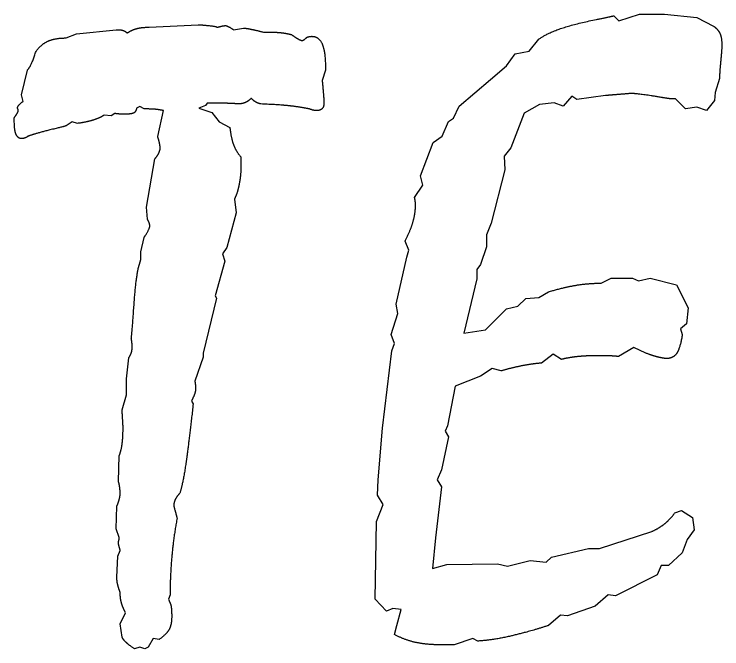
# Model space of a CAD drawing. Extents: x 728710 to 728960, y 272811 to 273475.
# Drawn here: x 728913.367 to 728916.571, y 272825.123 to 272827.996 of the extents above; entities that cross this region are included whole.
import ezdxf

# ---------------------------------------------------------------- set-up
doc = ezdxf.new("R2010")
doc.units = 0
doc.layers.add('RAMI_PLAN_####_TKST_#', color=7, linetype='Continuous')

msp = doc.modelspace()

# ---------------------------------------------------------------- linework, layer by layer
at = {"layer": 'RAMI_PLAN_####_TKST_#'}
for points in [[(728916.0817, 272827.9885), (728916.1041, 272827.9661), (728916.1975, 272827.996), (728916.3114, 272827.996), (728916.4571, 272827.981), (728916.5336, 272827.9418)], [(728913.9772, 272827.9368), (728914.1994, 272827.948)], [(728913.6019, 272827.8882), (728913.6485, 272827.9069), (728913.8278, 272827.9255), (728913.839, 272827.9255)], [(728914.3601, 272827.9255), (728914.4049, 272827.933)], [(728914.4983, 272827.9143), (728914.5319, 272827.9143)], [(728915.1798, 272827.1654), (728915.2172, 272827.2216), (728915.206, 272827.2646), (728915.2639, 272827.4142), (728915.3049, 272827.4442), (728915.3329, 272827.5097), (728915.3553, 272827.5246), (728915.3815, 272827.5789), (728915.5234, 272827.7005), (728915.5962, 272827.7622), (728915.6354, 272827.8165), (728915.6989, 272827.8277), (728915.7419, 272827.882)], [(728913.4637, 272827.8228), (728913.4655, 272827.8265)], [(728913.4076, 272827.6005), (728913.4002, 272827.6304), (728913.4263, 272827.7425)], [(728914.7765, 272827.7425), (728914.7616, 272827.6957)], [(728916.5598, 272827.7044), (728916.5411, 272827.6408), (728916.5374, 272827.6052), (728916.5019, 272827.5603), (728916.4571, 272827.5753), (728916.4067, 272827.5678), (728916.3618, 272827.6128), (728916.3357, 272827.6128)], [(728916.0444, 272827.6277), (728915.9137, 272827.609), (728915.8913, 272827.624), (728915.8521, 272827.5791), (728915.811, 272827.594), (728915.7456, 272827.5866), (728915.6765, 272827.5473), (728915.6149, 272827.3902), (728915.585, 272827.3528), (728915.5887, 272827.2911), (728915.5271, 272827.0499), (728915.5047, 272826.9975), (728915.5047, 272826.9433), (728915.4786, 272826.8628), (728915.4618, 272826.8404), (728915.4618, 272826.7974), (728915.402, 272826.5524), (728915.501, 272826.5674), (728915.5962, 272826.6624), (728915.6466, 272826.6736), (728915.684, 272826.7091), (728915.7419, 272826.7128), (728915.7867, 272826.7389)], [(728913.9548, 272827.5668), (728913.9361, 272827.578), (728913.9212, 272827.5706)], [(728914.2406, 272827.593), (728914.2331, 272827.5818), (728914.2032, 272827.5706), (728914.2611, 272827.55), (728914.2947, 272827.5089), (728914.3433, 272827.4828)], [(728913.8222, 272827.5463), (728913.8054, 272827.5351), (728913.7737, 272827.5388)], [(728914.0164, 272827.4417), (728914.0426, 272827.5594)], [(728913.3684, 272827.4828), (728913.3665, 272827.5258)], [(728913.6541, 272827.5015), (728913.6299, 272827.5089), (728913.6019, 272827.4903)], [(728913.9697, 272827.0681), (728913.966, 272827.1223), (728914.0034, 272827.3408)], [(728914.3937, 272827.3483), (728914.3937, 272827.3128)], [(728914.375, 272827.1839), (728914.3638, 272827.1578), (728914.3713, 272827.0961), (728914.3302, 272826.9393), (728914.3096, 272826.9112), (728914.3208, 272826.8776), (728914.276, 272826.7208), (728914.2835, 272826.7095), (728914.2219, 272826.4611), (728914.2219, 272826.4424), (728914.1845, 272826.3341)], [(728913.9343, 272826.8646), (728913.9399, 272826.8851), (728913.9399, 272826.9206), (728913.9548, 272826.9841)], [(728915.1182, 272825.3012), (728915.0808, 272825.305), (728915.0528, 272825.2938), (728915.0005, 272825.3479), (728915.008, 272825.699), (728915.0379, 272825.7756), (728915.0118, 272825.8185), (728915.0155, 272825.8876), (728915.0342, 272826.1211), (728915.0771, 272826.4721), (728915.0883, 272826.5057), (728915.0734, 272826.545), (728915.1032, 272826.6402), (728915.0958, 272826.6831), (728915.1443, 272826.8961), (728915.1537, 272826.9278), (728915.1368, 272826.9689)], [(728916.0239, 272826.778), (728916.0705, 272826.8004), (728916.1658, 272826.8004), (728916.1938, 272826.7893), (728916.2461, 272826.8004), (728916.3656, 272826.7706), (728916.4179, 272826.6662), (728916.4104, 272826.5935), (728916.3842, 272826.5711), (728916.3917, 272826.545)], [(728916.2274, 272826.4611), (728916.1732, 272826.4872), (728916.1023, 272826.4461)], [(728913.8558, 272826.2052), (728913.8745, 272826.2725), (728913.8745, 272826.3453), (728913.8857, 272826.4406)], [(728915.8446, 272826.4331), (728915.8072, 272826.4573), (728915.7549, 272826.4162)], [(728915.572, 272826.3807), (728915.5309, 272826.3919), (728915.4786, 272826.3564), (728915.3628, 272826.3116), (728915.3292, 272826.1322), (728915.318, 272826.1079), (728915.3329, 272826.0818), (728915.3012, 272825.9323), (728915.2825, 272825.8874), (728915.3012, 272825.8556), (728915.275, 272825.6258), (728915.2601, 272825.4857), (728915.3255, 272825.5043), (728915.5551, 272825.5081), (728915.6, 272825.4969), (728915.7026, 272825.523), (728915.7755, 272825.5155), (728915.7998, 272825.538), (728915.9678, 272825.5772), (728916.0164, 272825.5772), (728916.2535, 272825.6538)], [(728914.1696, 272826.2445), (728914.177, 272826.2314)], [(728913.839, 272825.8803), (728913.8428, 272825.9979)], [(728913.8428, 272825.6263), (728913.8278, 272825.6655), (728913.8316, 272825.7682)], [(728916.3581, 272825.7379), (728916.388, 272825.7491), (728916.4384, 272825.7174), (728916.4459, 272825.6613), (728916.4141, 272825.6183), (728916.3917, 272825.5567), (728916.3301, 272825.5006), (728916.2965, 272825.5006), (728916.2778, 272825.4578), (728916.0892, 272825.3627), (728916.0556, 272825.3665), (728915.9977, 272825.3161), (728915.8726, 272825.2714), (728915.8408, 272825.2751), (728915.7867, 272825.2285)], [(728913.8316, 272825.447), (728913.8353, 272825.5422), (728913.8465, 272825.5684)], [(728914.0725, 272825.3666), (728914.065, 272825.3482), (728914.0762, 272825.3224)], [(728915.0883, 272825.1875), (728915.0995, 272825.2285), (728915.1182, 272825.3012)], [(728913.8558, 272825.1747), (728913.8465, 272825.2361), (728913.8708, 272825.2863)], [(728914.0239, 272825.1655), (728913.9959, 272825.1691), (728913.9735, 272825.13), (728913.9585, 272825.1226), (728913.9361, 272825.13), (728913.9118, 272825.1226)], [(728915.4655, 272825.1577), (728915.4431, 272825.1688), (728915.3591, 272825.1409), (728915.2937, 272825.1409)]]:
    msp.add_lwpolyline(points, dxfattribs=at)
for points in [[(728916.0033, 272827.9717), (728916.0556, 272827.9829), (728916.0817, 272827.9885)], [(728914.1994, 272827.948), (728914.2088, 272827.948), (728914.2293, 272827.9461)], [(728914.2293, 272827.9461), (728914.276, 272827.9424), (728914.2872, 272827.9368)], [(728915.7419, 272827.882), (728915.8091, 272827.9343), (728916.0033, 272827.9717)], [(728913.839, 272827.9255), (728913.8521, 272827.9255), (728913.8614, 272827.9218)], [(728913.8614, 272827.9218), (728913.8708, 272827.9181), (728913.8782, 272827.9106)], [(728913.8782, 272827.9106), (728913.8969, 272827.9237), (728913.9203, 272827.9302)], [(728913.9203, 272827.9302), (728913.9436, 272827.9368), (728913.9772, 272827.9368)], [(728914.2872, 272827.9368), (728914.291, 272827.9386), (728914.2947, 272827.9386)], [(728914.2947, 272827.9386), (728914.3152, 272827.9442), (728914.3246, 272827.9442)], [(728914.3246, 272827.9442), (728914.3283, 272827.9442), (728914.3488, 272827.933)], [(728914.3488, 272827.933), (728914.3545, 272827.9293), (728914.3601, 272827.9255)], [(728914.4049, 272827.933), (728914.4236, 272827.9312), (728914.4413, 272827.9274)], [(728914.4413, 272827.9274), (728914.459, 272827.9237), (728914.4983, 272827.9143)], [(728914.5319, 272827.9143), (728914.558, 272827.9143), (728914.5804, 272827.9115)], [(728916.5336, 272827.9418), (728916.5542, 272827.9268), (728916.5626, 272827.9081)], [(728913.5187, 272827.8732), (728913.5514, 272827.8882), (728913.6019, 272827.8882)], [(728914.5804, 272827.9115), (728914.6028, 272827.9087), (728914.6234, 272827.9031)], [(728914.6234, 272827.9031), (728914.6383, 272827.8919), (728914.6514, 272827.8844)], [(728914.6514, 272827.8844), (728914.6645, 272827.877), (728914.6701, 272827.877)], [(728914.6701, 272827.877), (728914.6757, 272827.877), (728914.6822, 272827.8826)], [(728914.6822, 272827.8826), (728914.6887, 272827.8882), (728914.6925, 272827.8919)], [(728914.6925, 272827.8919), (728914.6981, 272827.8938), (728914.7037, 272827.8947)], [(728914.7037, 272827.8947), (728914.7093, 272827.8956), (728914.7149, 272827.8956)], [(728914.7149, 272827.8956), (728914.7466, 272827.8956), (728914.7616, 272827.8601)], [(728916.5626, 272827.9081), (728916.571, 272827.8894), (728916.571, 272827.8539)], [(728913.4655, 272827.8265), (728913.4861, 272827.8583), (728913.5187, 272827.8732)], [(728914.7616, 272827.8601), (728914.7765, 272827.8246), (728914.7765, 272827.7425)], [(728916.571, 272827.8539), (728916.571, 272827.8408), (728916.5663, 272827.7913)], [(728913.4263, 272827.7425), (728913.445, 272827.7611), (728913.4637, 272827.8228)], [(728916.5663, 272827.7913), (728916.5616, 272827.7418), (728916.5598, 272827.7044)], [(728914.7616, 272827.6957), (728914.7616, 272827.6901), (728914.7635, 272827.6733)], [(728914.7635, 272827.6733), (728914.7691, 272827.6154), (728914.7691, 272827.593)], [(728916.1163, 272827.6333), (728916.0743, 272827.6296), (728916.0444, 272827.6277)], [(728916.162, 272827.6371), (728916.1583, 272827.6371), (728916.1163, 272827.6333)], [(728916.3002, 272827.6184), (728916.2013, 272827.6352), (728916.162, 272827.6371)], [(728913.3815, 272827.5706), (728913.3815, 272827.5818), (728913.4039, 272827.5986)], [(728913.4039, 272827.5986), (728913.4076, 272827.6005), (728913.4076, 272827.6005)], [(728914.4151, 272827.5967), (728914.403, 272827.5911), (728914.3862, 272827.5893)], [(728914.4404, 272827.6154), (728914.4273, 272827.6023), (728914.4151, 272827.5967)], [(728914.4581, 272827.5995), (728914.4478, 272827.6061), (728914.4404, 272827.6154)], [(728914.4833, 272827.5893), (728914.4684, 272827.593), (728914.4581, 272827.5995)], [(728916.3357, 272827.6128), (728916.3245, 272827.6146), (728916.3002, 272827.6184)], [(728913.3852, 272827.5556), (728913.3852, 272827.5668), (728913.3815, 272827.5706)], [(728913.9212, 272827.5706), (728913.9175, 272827.5538), (728913.9091, 272827.5491)], [(728914.008, 272827.565), (728913.9903, 272827.5668), (728913.9548, 272827.5668)], [(728914.0426, 272827.5594), (728914.0258, 272827.5631), (728914.008, 272827.565)], [(728914.3377, 272827.5921), (728914.3096, 272827.593), (728914.2406, 272827.593)], [(728914.3862, 272827.5893), (728914.3657, 272827.5912), (728914.3377, 272827.5921)], [(728914.6215, 272827.5799), (728914.5748, 272827.5855), (728914.4833, 272827.5893)], [(728914.7037, 272827.5668), (728914.6682, 272827.5743), (728914.6215, 272827.5799)], [(728914.7242, 272827.5603), (728914.7186, 272827.5612), (728914.7037, 272827.5668)], [(728914.7607, 272827.5678), (728914.7522, 272827.5594), (728914.7355, 272827.5594)], [(728914.7691, 272827.593), (728914.7691, 272827.5762), (728914.7607, 272827.5678)], [(728913.3665, 272827.5258), (728913.374, 272827.537), (728913.3787, 272827.5444)], [(728913.3787, 272827.5444), (728913.3834, 272827.5519), (728913.3852, 272827.5556)], [(728913.7737, 272827.5388), (728913.755, 272827.5258), (728913.7251, 272827.5164)], [(728913.8465, 272827.5435), (728913.8353, 272827.5444), (728913.8222, 272827.5463)], [(728913.8745, 272827.5425), (728913.8577, 272827.5425), (728913.8465, 272827.5435)], [(728913.9091, 272827.5491), (728913.9007, 272827.5444), (728913.8745, 272827.5425)], [(728914.7355, 272827.5594), (728914.7298, 272827.5594), (728914.7242, 272827.5603)], [(728913.7251, 272827.5164), (728913.6952, 272827.5071), (728913.6541, 272827.5015)], [(728913.3787, 272827.4454), (728913.3703, 272827.4585), (728913.3684, 272827.4828)], [(728913.5281, 272827.4716), (728913.4674, 272827.4566), (728913.4301, 272827.4436)], [(728913.6019, 272827.4903), (728913.5888, 272827.4865), (728913.5281, 272827.4716)], [(728914.3433, 272827.4828), (728914.3489, 272827.4342), (728914.3601, 272827.4043)], [(728913.4002, 272827.4324), (728913.3871, 272827.4324), (728913.3787, 272827.4454)], [(728913.4123, 272827.4342), (728913.4058, 272827.4324), (728913.4002, 272827.4324)], [(728913.4301, 272827.4436), (728913.4188, 272827.4361), (728913.4123, 272827.4342)], [(728914.0248, 272827.4118), (728914.022, 272827.4249), (728914.0164, 272827.4417)], [(728914.0276, 272827.3894), (728914.0276, 272827.3987), (728914.0248, 272827.4118)], [(728914.3601, 272827.4043), (728914.3713, 272827.3745), (728914.3937, 272827.3483)], [(728914.022, 272827.3679), (728914.0276, 272827.3801), (728914.0276, 272827.3894)], [(728914.0034, 272827.3408), (728914.0164, 272827.3558), (728914.022, 272827.3679)], [(728914.3937, 272827.3128), (728914.3937, 272827.2792), (728914.389, 272827.2474)], [(728914.389, 272827.2474), (728914.3844, 272827.2157), (728914.375, 272827.1839)], [(728915.1826, 272827.1505), (728915.1817, 272827.1579), (728915.1798, 272827.1654)], [(728915.1836, 272827.1261), (728915.1836, 272827.143), (728915.1826, 272827.1505)], [(728915.1723, 272827.055), (728915.1836, 272827.0943), (728915.1836, 272827.1261)], [(728913.9782, 272827.0504), (728913.9754, 272827.0588), (728913.9697, 272827.0681)], [(728913.981, 272827.0383), (728913.981, 272827.042), (728913.9782, 272827.0504)], [(728915.1368, 272826.9689), (728915.1611, 272827.0157), (728915.1723, 272827.055)], [(728913.9604, 272826.9934), (728913.981, 272827.0252), (728913.981, 272827.0383)], [(728913.9548, 272826.9841), (728913.9567, 272826.9879), (728913.9604, 272826.9934)], [(728913.9081, 272826.6629), (728913.9193, 272826.8253), (728913.9343, 272826.8646)], [(728915.7867, 272826.7389), (728915.8539, 272826.7594), (728915.9109, 272826.7687)], [(728915.9109, 272826.7687), (728915.9678, 272826.778), (728916.0239, 272826.778)], [(728913.8969, 272826.5265), (728913.9025, 272826.5769), (728913.9081, 272826.6629)], [(728916.3917, 272826.545), (728916.3824, 272826.4834), (728916.3665, 272826.4601)], [(728913.8997, 272826.5106), (728913.8988, 272826.519), (728913.8969, 272826.5265)], [(728913.9007, 272826.4873), (728913.9007, 272826.5022), (728913.8997, 272826.5106)], [(728913.8969, 272826.4621), (728913.9007, 272826.4723), (728913.9007, 272826.4873)], [(728913.8857, 272826.4406), (728913.8932, 272826.4518), (728913.8969, 272826.4621)], [(728915.9249, 272826.4461), (728915.8838, 272826.4424), (728915.8446, 272826.4331)], [(728916.0126, 272826.4498), (728915.966, 272826.4498), (728915.9249, 272826.4461)], [(728916.0668, 272826.4489), (728916.05, 272826.4498), (728916.0126, 272826.4498)], [(728916.1023, 272826.4461), (728916.0836, 272826.448), (728916.0668, 272826.4489)], [(728916.2824, 272826.4433), (728916.2628, 272826.448), (728916.2274, 272826.4611)], [(728916.3189, 272826.4368), (728916.3021, 272826.4386), (728916.2824, 272826.4433)], [(728916.3665, 272826.4601), (728916.3506, 272826.4368), (728916.3189, 272826.4368)], [(728915.7549, 272826.4162), (728915.7083, 272826.4125), (728915.6616, 272826.4031)], [(728915.6616, 272826.4031), (728915.6149, 272826.3938), (728915.572, 272826.3807)], [(728914.1845, 272826.3341), (728914.1864, 272826.3248), (728914.1873, 272826.3164)], [(728914.1873, 272826.3164), (728914.1883, 272826.308), (728914.1883, 272826.3005)], [(728914.1883, 272826.3005), (728914.1883, 272826.2911), (728914.1845, 272826.279)], [(728914.1845, 272826.279), (728914.1808, 272826.2669), (728914.1696, 272826.2445)], [(728914.177, 272826.2314), (728914.1565, 272826.0465), (728914.1444, 272825.9634)], [(728913.8577, 272826.1642), (728913.8558, 272826.1903), (728913.8558, 272826.2052)], [(728913.8596, 272826.125), (728913.8596, 272826.138), (728913.8577, 272826.1642)], [(728913.8558, 272826.0521), (728913.8596, 272826.082), (728913.8596, 272826.125)], [(728913.8428, 272825.9979), (728913.8521, 272826.0222), (728913.8558, 272826.0521)], [(728914.1444, 272825.9634), (728914.1322, 272825.8803), (728914.1173, 272825.828)], [(728913.8446, 272825.8532), (728913.8428, 272825.8672), (728913.839, 272825.8803)], [(728913.8465, 272825.8261), (728913.8465, 272825.8392), (728913.8446, 272825.8532)], [(728913.8316, 272825.7682), (728913.839, 272825.785), (728913.8427, 272825.8)], [(728913.8427, 272825.8), (728913.8465, 272825.8149), (728913.8465, 272825.8261)], [(728914.0968, 272825.7999), (728914.0893, 272825.785), (728914.0893, 272825.7719)], [(728914.1173, 272825.828), (728914.1042, 272825.8149), (728914.0968, 272825.7999)], [(728914.0893, 272825.7719), (728914.0893, 272825.7682), (728914.0949, 272825.7486)], [(728914.0949, 272825.7486), (728914.1005, 272825.729), (728914.1042, 272825.714)], [(728916.3123, 272825.6893), (728916.3376, 272825.7099), (728916.3581, 272825.7379)], [(728914.1042, 272825.714), (728914.0874, 272825.6225), (728914.0799, 272825.5357)], [(728916.2535, 272825.6538), (728916.2871, 272825.6688), (728916.3123, 272825.6893)], [(728913.839, 272825.6001), (728913.839, 272825.6076), (728913.8409, 272825.6151)], [(728913.8409, 272825.6151), (728913.8428, 272825.6225), (728913.8428, 272825.6263)], [(728913.8409, 272825.5898), (728913.839, 272825.5964), (728913.839, 272825.6001)], [(728913.8465, 272825.5684), (728913.8428, 272825.5833), (728913.8409, 272825.5898)], [(728914.0799, 272825.5357), (728914.0725, 272825.4488), (728914.0725, 272825.3666)], [(728913.8353, 272825.4143), (728913.8316, 272825.4301), (728913.8316, 272825.447)], [(728913.8465, 272825.3779), (728913.839, 272825.3984), (728913.8353, 272825.4143)], [(728913.8521, 272825.3321), (728913.8465, 272825.3536), (728913.8465, 272825.3779)], [(728913.8708, 272825.2863), (728913.8577, 272825.3106), (728913.8521, 272825.3321)], [(728914.0762, 272825.3224), (728914.0781, 272825.3093), (728914.079, 272825.2981)], [(728914.079, 272825.2981), (728914.0799, 272825.2869), (728914.0799, 272825.2682)], [(728914.0799, 272825.2682), (728914.0799, 272825.2327), (728914.0687, 272825.2113)], [(728915.7867, 272825.2285), (728915.6877, 272825.1968), (728915.6093, 272825.1791)], [(728914.0687, 272825.2113), (728914.0575, 272825.1898), (728914.0239, 272825.1655)], [(728913.8726, 272825.1524), (728913.8614, 272825.1635), (728913.8558, 272825.1747)], [(728915.1826, 272825.152), (728915.1331, 272825.1632), (728915.0883, 272825.1875)], [(728915.6093, 272825.1791), (728915.5309, 272825.1614), (728915.4655, 272825.1577)], [(728913.9118, 272825.1226), (728913.8838, 272825.1412), (728913.8726, 272825.1524)], [(728915.2937, 272825.1409), (728915.2321, 272825.1409), (728915.1826, 272825.152)]]:
    msp.add_open_spline(points, degree=2, dxfattribs=at)

doc.saveas('drawing.dxf')
